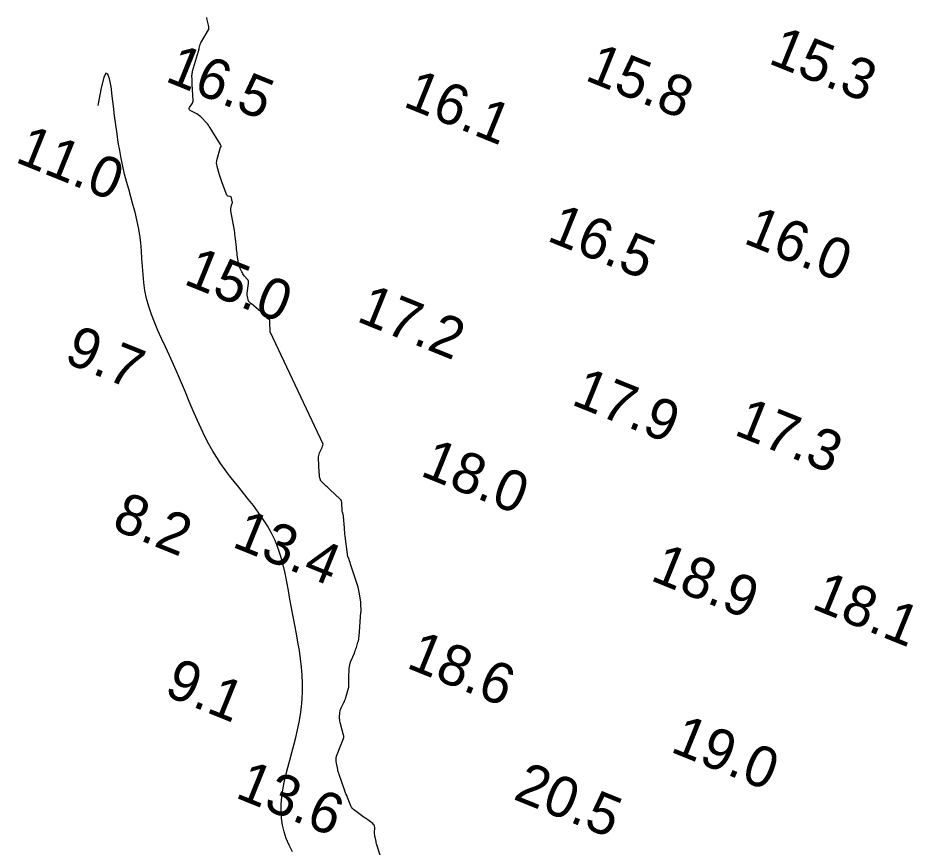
# Model space of a CAD drawing. Extents: x 3040093 to 3056816, y 408076 to 509144.
# Drawn here: x 3043740.6 to 3043850.3, y 439706.8 to 439808.4 of the extents above; entities that cross this region are included whole.
import ezdxf

# ---------------------------------------------------------------- set-up
doc = ezdxf.new("R2010")
doc.units = 0
for name, color, linetype in [('V-CHAN-CONT-EL12-1112', 7, 'Continuous'), ('V-CHAN-CONT-EL15', 7, 'Continuous'), ('V-TOPO-SOUN-0810', 7, 'Continuous')]:
    doc.layers.add(name, color=color, linetype=linetype)

msp = doc.modelspace()

# ---------------------------------------------------------------- linework, layer by layer
at = {"layer": 'V-CHAN-CONT-EL12-1112'}
msp.add_lwpolyline([(3043774.26, 439706.17), (3043773.84, 439706.98), (3043773.5, 439707.79), (3043773.23, 439708.62), (3043773.04, 439709.46), (3043772.92, 439710.3), (3043772.87, 439711.16), (3043772.87, 439712.03), (3043772.94, 439712.9), (3043773.07, 439713.79), (3043773.24, 439714.69), (3043773.44, 439715.59), (3043773.68, 439716.5), (3043773.93, 439717.42), (3043774.18, 439718.35), (3043774.43, 439719.27), (3043774.67, 439720.2), (3043774.88, 439721.13), (3043775.07, 439722.07), (3043775.23, 439723), (3043775.35, 439723.95), (3043775.44, 439724.9), (3043775.49, 439725.86), (3043775.5, 439726.83), (3043775.46, 439727.82), (3043775.38, 439728.81), (3043775.26, 439729.82), (3043775.11, 439730.84), (3043774.94, 439731.87), (3043774.75, 439732.91), (3043774.55, 439733.96), (3043774.34, 439735.02), (3043774.14, 439736.08), (3043773.95, 439737.15), (3043773.77, 439738.22), (3043773.57, 439739.28), (3043773.36, 439740.34), (3043773.12, 439741.37), (3043772.84, 439742.39), (3043772.52, 439743.38), (3043772.13, 439744.34), (3043771.69, 439745.26), (3043771.19, 439746.14), (3043770.65, 439747), (3043770.07, 439747.82), (3043769.47, 439748.62), (3043768.87, 439749.39), (3043768.26, 439750.14), (3043767.67, 439750.87), (3043767.1, 439751.59), (3043766.55, 439752.29), (3043766.02, 439753.01), (3043765.5, 439753.74), (3043765, 439754.51), (3043764.51, 439755.31), (3043764.02, 439756.16), (3043763.54, 439757.09), (3043763.06, 439758.08), (3043762.58, 439759.13), (3043762.1, 439760.23), (3043761.62, 439761.37), (3043761.14, 439762.52), (3043760.65, 439763.67), (3043760.16, 439764.82), (3043759.67, 439765.94), (3043759.18, 439767.03), (3043758.69, 439768.08), (3043758.21, 439769.11), (3043757.76, 439770.11), (3043757.35, 439771.1), (3043756.97, 439772.07), (3043756.65, 439773.04), (3043756.39, 439774.01), (3043756.19, 439774.99), (3043756.05, 439775.97), (3043755.95, 439776.95), (3043755.88, 439777.92), (3043755.82, 439778.9), (3043755.75, 439779.87), (3043755.67, 439780.84), (3043755.55, 439781.8), (3043755.39, 439782.74), (3043755.19, 439783.68), (3043754.97, 439784.62), (3043754.72, 439785.55), (3043754.45, 439786.48), (3043754.19, 439787.41), (3043753.93, 439788.34), (3043753.69, 439789.27), (3043753.47, 439790.22), (3043753.27, 439791.18), (3043753.09, 439792.16), (3043752.92, 439793.16), (3043752.76, 439794.21), (3043752.61, 439795.29), (3043752.47, 439796.42), (3043752.33, 439797.61), (3043752.18, 439798.84), (3043752.03, 439799.99), (3043751.85, 439800.93), (3043751.65, 439801.53), (3043751.41, 439801.63), (3043751.13, 439801.11), (3043750.8, 439799.84), (3043750.4, 439797.66)], dxfattribs=at)
at = {"layer": 'V-CHAN-CONT-EL15'}
for points in [[(3043771.55, 439770.06), (3043771.49, 439771.05), (3043771.49, 439771.09), (3043771.49, 439771.13), (3043771.48, 439771.17), (3043771.48, 439771.21), (3043771.48, 439771.38), (3043771.48, 439771.41), (3043771.46, 439771.43), (3043771.45, 439771.45), (3043771.42, 439771.46), (3043771.31, 439771.49), (3043771.28, 439771.51), (3043771.26, 439771.52), (3043771.24, 439771.54), (3043771.22, 439771.56), (3043771.09, 439771.75), (3043771.06, 439771.79), (3043771.03, 439771.83), (3043770.99, 439771.86), (3043770.96, 439771.9), (3043769.23, 439773.36), (3043769.2, 439773.38), (3043769.17, 439773.41), (3043769.14, 439773.44), (3043769.11, 439773.46), (3043768.98, 439773.57), (3043768.95, 439773.6), (3043768.93, 439773.63), (3043768.91, 439773.66), (3043768.89, 439773.7), (3043768.75, 439774.25), (3043768.72, 439774.36), (3043768.71, 439774.46), (3043768.71, 439774.57), (3043768.72, 439774.68), (3043768.89, 439775.85), (3043768.89, 439775.99), (3043768.87, 439776.12), (3043768.82, 439776.25), (3043768.74, 439776.36), (3043768.36, 439776.81), (3043768.27, 439776.92), (3043768.19, 439777.03), (3043768.12, 439777.15), (3043768.05, 439777.28), (3043767.81, 439777.79), (3043767.75, 439777.92), (3043767.71, 439778.06), (3043767.67, 439778.19), (3043767.65, 439778.33), (3043767.5, 439779.38), (3043767.47, 439779.6), (3043767.44, 439779.82), (3043767.42, 439780.04), (3043767.39, 439780.26), (3043767.28, 439781.35), (3043767.25, 439781.6), (3043767.22, 439781.86), (3043767.18, 439782.11), (3043767.14, 439782.36), (3043766.7, 439784.77), (3043766.69, 439784.83), (3043766.69, 439784.9), (3043766.69, 439784.96), (3043766.7, 439785.02), (3043766.76, 439785.29), (3043766.77, 439785.34), (3043766.78, 439785.4), (3043766.8, 439785.45), (3043766.82, 439785.5), (3043766.88, 439785.71), (3043766.9, 439785.76), (3043766.9, 439785.82), (3043766.9, 439785.87), (3043766.89, 439785.92), (3043766.79, 439786.37), (3043766.77, 439786.42), (3043766.73, 439786.46), (3043766.69, 439786.49), (3043766.63, 439786.51), (3043766.39, 439786.56), (3043766.33, 439786.57), (3043766.29, 439786.6), (3043766.25, 439786.64), (3043766.22, 439786.7), (3043765.66, 439788.19), (3043765.57, 439788.43), (3043765.49, 439788.68), (3043765.41, 439788.92), (3043765.33, 439789.17), (3043765.03, 439790.21), (3043764.98, 439790.44), (3043764.96, 439790.66), (3043764.98, 439790.89), (3043765.02, 439791.11), (3043765.39, 439792.4), (3043765.4, 439792.43), (3043765.41, 439792.46), (3043765.42, 439792.49), (3043765.44, 439792.52), (3043765.51, 439792.67), (3043765.51, 439792.69), (3043765.52, 439792.71), (3043765.51, 439792.73), (3043765.51, 439792.75), (3043765.47, 439792.82), (3043765.46, 439792.84), (3043765.45, 439792.86), (3043765.44, 439792.88), (3043765.43, 439792.9), (3043764.18, 439794.95), (3043764.07, 439795.12), (3043763.96, 439795.28), (3043763.83, 439795.43), (3043763.7, 439795.58), (3043763.16, 439796.17), (3043763.02, 439796.3), (3043762.87, 439796.43), (3043762.71, 439796.54), (3043762.54, 439796.64), (3043761.74, 439797.07), (3043761.65, 439797.14), (3043761.6, 439797.22), (3043761.6, 439797.31), (3043761.65, 439797.42), (3043761.95, 439797.85), (3043762.01, 439797.96), (3043762.06, 439798.08), (3043762.08, 439798.2), (3043762.08, 439798.33), (3043761.97, 439800.26), (3043761.97, 439800.4), (3043761.96, 439800.54), (3043761.96, 439800.68), (3043761.96, 439800.81), (3043761.95, 439801.36), (3043761.96, 439801.5), (3043761.97, 439801.63), (3043762, 439801.77), (3043762.03, 439801.9), (3043762.76, 439804.36), (3043762.78, 439804.44), (3043762.8, 439804.52), (3043762.82, 439804.61), (3043762.84, 439804.7), (3043762.92, 439805.04), (3043762.94, 439805.12), (3043762.96, 439805.21), (3043763, 439805.29), (3043763.04, 439805.36), (3043763.97, 439806.96), (3043763.98, 439806.96), (3043763.98, 439806.96), (3043764.01, 439807.01), (3043764.01, 439807.02), (3043764.01, 439807.02), (3043764.02, 439807.03), (3043764.02, 439807.04), (3043764, 439807.33), (3043764, 439807.38), (3043763.99, 439807.43), (3043763.99, 439807.48), (3043763.98, 439807.53), (3043763.77, 439808.34), (3043763.76, 439808.4), (3043763.75, 439808.46)], [(3043785.61, 439703.86), (3043784.64, 439706.91), (3043784.6, 439707.04), (3043784.56, 439707.17), (3043784.53, 439707.3), (3043784.5, 439707.43), (3043784.38, 439707.96), (3043784.36, 439708.1), (3043784.34, 439708.23), (3043784.33, 439708.37), (3043784.33, 439708.5), (3043784.35, 439709.15), (3043784.33, 439709.3), (3043784.29, 439709.43), (3043784.21, 439709.54), (3043784.11, 439709.64), (3043783.22, 439710.28), (3043783.05, 439710.4), (3043782.89, 439710.52), (3043782.72, 439710.64), (3043782.56, 439710.76), (3043781.89, 439711.22), (3043781.74, 439711.35), (3043781.6, 439711.49), (3043781.49, 439711.65), (3043781.41, 439711.83), (3043781, 439712.83), (3043780.91, 439713.06), (3043780.82, 439713.29), (3043780.74, 439713.53), (3043780.65, 439713.76), (3043779.98, 439715.66), (3043779.93, 439715.81), (3043779.88, 439715.96), (3043779.84, 439716.11), (3043779.81, 439716.26), (3043779.65, 439717.03), (3043779.64, 439717.1), (3043779.63, 439717.17), (3043779.62, 439717.25), (3043779.62, 439717.32), (3043779.61, 439717.61), (3043779.61, 439717.69), (3043779.62, 439717.76), (3043779.64, 439717.83), (3043779.66, 439717.9), (3043780.21, 439719.25), (3043780.25, 439719.35), (3043780.29, 439719.45), (3043780.33, 439719.55), (3043780.37, 439719.66), (3043780.52, 439720.07), (3043780.55, 439720.17), (3043780.56, 439720.28), (3043780.55, 439720.38), (3043780.53, 439720.49), (3043780.1, 439722.04), (3043780.07, 439722.19), (3043780.05, 439722.34), (3043780.04, 439722.49), (3043780.04, 439722.64), (3043780.07, 439723.25), (3043780.09, 439723.4), (3043780.12, 439723.55), (3043780.17, 439723.69), (3043780.23, 439723.83), (3043780.56, 439724.47), (3043780.63, 439724.62), (3043780.7, 439724.78), (3043780.75, 439724.94), (3043780.8, 439725.1), (3043781.13, 439726.24), (3043781.15, 439726.35), (3043781.17, 439726.45), (3043781.18, 439726.56), (3043781.19, 439726.66), (3043781.18, 439727.09), (3043781.18, 439727.2), (3043781.19, 439727.31), (3043781.19, 439727.41), (3043781.19, 439727.52), (3043781.23, 439728.66), (3043781.25, 439728.88), (3043781.29, 439729.1), (3043781.34, 439729.32), (3043781.42, 439729.53), (3043781.85, 439730.55), (3043781.92, 439730.72), (3043781.98, 439730.88), (3043782.04, 439731.05), (3043782.09, 439731.21), (3043782.29, 439731.89), (3043782.34, 439732.06), (3043782.38, 439732.23), (3043782.41, 439732.4), (3043782.42, 439732.57), (3043782.66, 439735.55), (3043782.67, 439735.58), (3043782.67, 439735.61), (3043782.67, 439735.64), (3043782.67, 439735.66), (3043782.68, 439735.77), (3043782.68, 439735.8), (3043782.68, 439735.83), (3043782.68, 439735.85), (3043782.68, 439735.88), (3043782.66, 439736.4), (3043782.66, 439736.49), (3043782.65, 439736.59), (3043782.64, 439736.68), (3043782.63, 439736.78), (3043782.48, 439737.82), (3043782.45, 439738.02), (3043782.41, 439738.22), (3043782.36, 439738.42), (3043782.3, 439738.62), (3043781.38, 439741.46), (3043781.37, 439741.5), (3043781.35, 439741.55), (3043781.34, 439741.6), (3043781.32, 439741.65), (3043781.26, 439741.84), (3043781.25, 439741.88), (3043781.23, 439741.93), (3043781.22, 439741.98), (3043781.2, 439742.02), (3043781.06, 439742.37), (3043781.04, 439742.44), (3043781.02, 439742.51), (3043781, 439742.59), (3043780.99, 439742.66), (3043780.72, 439744.87), (3043780.69, 439745.12), (3043780.66, 439745.38), (3043780.64, 439745.63), (3043780.62, 439745.89), (3043780.52, 439747.28), (3043780.52, 439747.35), (3043780.51, 439747.42), (3043780.49, 439747.49), (3043780.47, 439747.55), (3043780.38, 439747.82), (3043780.37, 439747.89), (3043780.35, 439747.96), (3043780.34, 439748.03), (3043780.34, 439748.1), (3043780.32, 439748.9), (3043780.31, 439749.05), (3043780.26, 439749.19), (3043780.19, 439749.31), (3043780.09, 439749.42), (3043778.85, 439750.59), (3043778.73, 439750.7), (3043778.62, 439750.81), (3043778.51, 439750.91), (3043778.4, 439751.02), (3043777.82, 439751.56), (3043777.77, 439751.61), (3043777.74, 439751.66), (3043777.71, 439751.71), (3043777.68, 439751.77), (3043777.6, 439752.04), (3043777.58, 439752.09), (3043777.57, 439752.14), (3043777.57, 439752.19), (3043777.56, 439752.25), (3043777.56, 439752.46), (3043777.56, 439752.51), (3043777.55, 439752.57), (3043777.55, 439752.62), (3043777.55, 439752.67), (3043777.47, 439754.43), (3043777.47, 439754.6), (3043777.49, 439754.77), (3043777.53, 439754.93), (3043777.59, 439755.09), (3043777.9, 439755.76), (3043777.95, 439755.89), (3043777.99, 439756.03), (3043778.02, 439756.16), (3043771.54, 439769.94), (3043771.55, 439770.17)]]:
    msp.add_lwpolyline(points, dxfattribs=at)

# ---------------------------------------------------------------- texts
at = {"layer": 'V-TOPO-SOUN-0810'}
for s, p in [('15.3 ', (3043832.43, 439802.91)), ('16.5 ', (3043758.52, 439800.72)), ('15.8 ', (3043809.96, 439800.85)), ('16.1 ', (3043787.68, 439797.63)), ('11.0 ', (3043740.14, 439790.81)), ('16.5 ', (3043805.3, 439781.16)), ('16.0 ', (3043829.38, 439780.87)), ('15.0 ', (3043760.78, 439775.85)), ('17.2 ', (3043781.97, 439771.29)), ('9.7', (3043746.12, 439766.25)), ('17.9 ', (3043808.29, 439761.08)), ('17.3 ', (3043828.23, 439757.38)), ('18.0 ', (3043789.78, 439752.36)), ('8.2', (3043751.96, 439745.81)), ('13.4 ', (3043766.72, 439743.63)), ('18.9 ', (3043817.97, 439739.53)), ('18.1 ', (3043837.72, 439736.08)), ('18.6 ', (3043788.08, 439728.8)), ('9.1', (3043758.38, 439725.44)), ('19.0 ', (3043820.43, 439718.5)), ('13.6 ', (3043767.11, 439712.89)), ('20.5 ', (3043801.17, 439712.69))]:
    msp.add_text(s, height=5, rotation=338, dxfattribs=at).set_placement(p)

doc.saveas('drawing.dxf')
